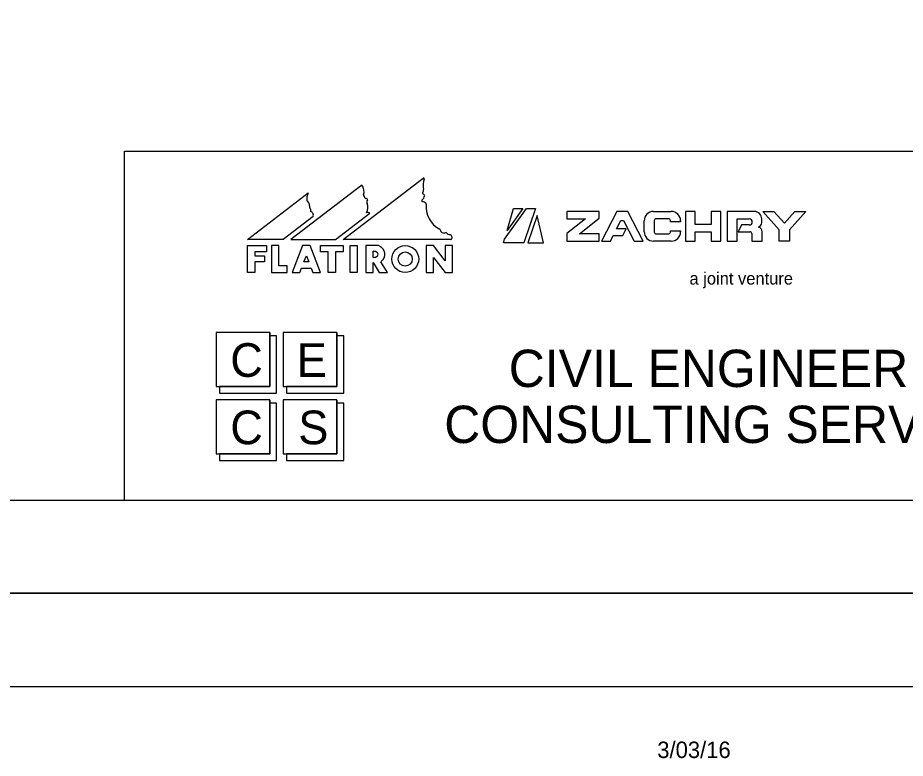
# Model space of a CAD drawing. Extents: x -2251 to 10196, y -13470 to 1199.
# Drawn here: x 1285.2 to 1522.9, y -8969.8 to -8771.4 of the extents above; entities that cross this region are included whole.
import ezdxf

# ---------------------------------------------------------------- set-up
doc = ezdxf.new("R2010")
doc.units = 0
for name, color, linetype in [('Level 3', 7, 'Continuous'), ('RD_SHT_Bndy', 7, 'Continuous'), ('RD_SHT_Iplotshp', 7, 'Continuous'), ('RD_SHT_Logo', 7, 'Continuous'), ('RD_SHT_Misc1', 7, 'Continuous'), ('RD_SHT_Snap', 7, 'Continuous'), ('RD_SHT_TX', 7, 'Continuous')]:
    doc.layers.add(name, color=color, linetype=linetype)

msp = doc.modelspace()

# ---------------------------------------------------------------- linework, layer by layer
at = {"layer": 'Level 3'}
msp.add_line((1465.07, -8863.99), (1465.07, -8863.99), dxfattribs=at)
msp.add_line((1465.07, -8863.99), (1465.07, -8863.99), dxfattribs=at)
msp.add_line((1465.07, -8863.99), (1465.07, -8863.99), dxfattribs=at)
msp.add_line((1465.07, -8863.99), (1465.07, -8863.99), dxfattribs=at)
at = {"layer": 'RD_SHT_Bndy'}
for p, q in [((103.1, -8900.65), (1778.1, -8900.65)), ((1791.65, -8925.65), (31.65, -8925.65)), ((1791.6, -8950.7), (31.6, -8950.65))]:
    msp.add_line(p, q, dxfattribs=at)
at = {"layer": 'RD_SHT_Iplotshp'}
msp.add_lwpolyline([(-3.35, -7825.65), (1796.65, -7825.65), (1796.65, -8925.65), (-3.35, -8925.65)], close=True, dxfattribs=at)
at = {"layer": 'RD_SHT_Logo'}
for p, q in [((1372.32, -8830.86), (1393.74, -8814.44)), ((1377.35, -8816.27), (1358.31, -8830.86)), ((1346.7, -8830.86), (1362.98, -8818.38)), ((1415.56, -8830.77), (1421.47, -8822.59)), ((1420.48, -8822.59), (1416.24, -8828.47)), ((1416.24, -8828.47), (1417.96, -8822.59)), ((1417.96, -8822.59), (1420.48, -8822.59)), ((1423.82, -8822.59), (1420.68, -8831.76)), ((1421.47, -8822.59), (1423.82, -8822.59)), ((1364.27, -8824.74), (1356.29, -8830.86)), ((1370.3, -8830.86), (1379.48, -8823.82)), ((1424.24, -8824.44), (1421.74, -8831.76)), ((1425.99, -8831.76), (1424.24, -8824.44)), ((1440.93, -8823.35), (1432.22, -8823.35)), ((1432.22, -8823.35), (1432.22, -8825.3)), ((1437.2, -8825.3), (1432.22, -8829.24)), ((1432.22, -8825.3), (1437.2, -8825.3)), ((1435.63, -8829.35), (1440.93, -8825.16)), ((1440.93, -8825.16), (1440.93, -8823.35)), ((1445.58, -8823.35), (1441.53, -8831.3)), ((1448.58, -8823.35), (1445.58, -8823.35)), ((1452.63, -8831.3), (1448.58, -8823.35)), ((1455.44, -8823.35), (1460.18, -8823.35)), ((1459.48, -8825.3), (1456.14, -8825.3)), ((1466.62, -8823.35), (1464.02, -8823.35)), ((1464.02, -8823.35), (1464.02, -8831.3)), ((1466.62, -8826.8), (1466.62, -8823.35)), ((1470.9, -8823.35), (1470.9, -8826.8)), ((1473.51, -8823.35), (1470.9, -8823.35)), ((1473.5, -8831.3), (1473.51, -8823.35)), ((1482.43, -8823.35), (1475.13, -8823.35)), ((1475.13, -8823.35), (1475.13, -8831.3)), ((1477.83, -8831.3), (1477.83, -8825.31)), ((1477.83, -8825.31), (1481.07, -8825.31)), ((1484.68, -8823.35), (1487.64, -8823.35)), ((1489.08, -8828.24), (1484.68, -8823.35)), ((1487.64, -8823.35), (1490.48, -8826.51)), ((1490.48, -8826.51), (1493.32, -8823.35)), ((1496.28, -8823.35), (1491.88, -8828.24)), ((1493.32, -8823.35), (1496.28, -8823.35)), ((1445.57, -8827.99), (1446.71, -8825.75)), ((1446.71, -8825.75), (1447.44, -8825.75)), ((1447.44, -8825.75), (1450.27, -8831.3)), ((1452.94, -8828.8), (1452.94, -8825.85)), ((1455.64, -8825.8), (1455.64, -8828.85)), ((1459.98, -8826.15), (1459.98, -8825.8)), ((1462.68, -8826.15), (1459.98, -8826.15)), ((1462.68, -8825.85), (1462.68, -8826.15)), ((1470.9, -8826.8), (1466.62, -8826.8)), ((1479.03, -8826.97), (1478.11, -8828.77)), ((1481.07, -8826.97), (1479.03, -8826.97)), ((1483.68, -8827.6), (1483.68, -8827.47)), ((1484.43, -8826.36), (1484.43, -8825.35)), ((1432.22, -8829.24), (1432.22, -8831.3)), ((1440.93, -8829.35), (1435.63, -8829.35)), ((1440.93, -8831.3), (1440.93, -8829.35)), ((1443.88, -8831.3), (1444.65, -8829.79)), ((1444.65, -8829.79), (1447.23, -8829.79)), ((1448.15, -8827.99), (1445.57, -8827.99)), ((1447.23, -8829.79), (1448.15, -8827.99)), ((1456.14, -8829.35), (1459.48, -8829.35)), ((1459.98, -8828.5), (1462.68, -8828.5)), ((1459.98, -8828.85), (1459.98, -8828.5)), ((1462.68, -8828.5), (1462.68, -8828.8)), ((1466.62, -8831.3), (1466.62, -8828.8)), ((1466.62, -8828.8), (1470.9, -8828.8)), ((1470.9, -8828.8), (1470.9, -8831.3)), ((1478.11, -8828.77), (1481.24, -8828.77)), ((1481.74, -8829.27), (1481.74, -8831.3)), ((1484.54, -8831.3), (1484.54, -8828.76)), ((1489.08, -8831.3), (1489.08, -8828.24)), ((1491.88, -8828.24), (1491.88, -8831.3)), ((1356.29, -8830.86), (1346.7, -8830.86)), ((1358.31, -8830.86), (1370.3, -8830.86)), ((1401.19, -8830.86), (1372.32, -8830.86)), ((1415.27, -8831.76), (1415.56, -8830.77)), ((1420.68, -8831.76), (1415.27, -8831.76)), ((1421.74, -8831.76), (1425.99, -8831.76)), ((1432.22, -8831.3), (1440.93, -8831.3)), ((1441.53, -8831.3), (1443.88, -8831.3)), ((1450.27, -8831.3), (1452.63, -8831.3)), ((1460.18, -8831.3), (1455.44, -8831.3)), ((1464.02, -8831.3), (1466.62, -8831.3)), ((1470.9, -8831.3), (1473.5, -8831.3)), ((1475.13, -8831.3), (1477.83, -8831.3)), ((1481.74, -8831.3), (1484.54, -8831.3)), ((1491.88, -8831.3), (1489.08, -8831.3)), ((1346.72, -8839.7), (1346.72, -8832.5)), ((1346.72, -8832.5), (1351.82, -8832.5)), ((1351.82, -8834.15), (1348.67, -8834.15)), ((1348.67, -8834.15), (1348.67, -8835.21)), ((1351.82, -8832.5), (1351.82, -8834.15)), ((1355.12, -8832.5), (1353.17, -8832.5)), ((1353.17, -8832.5), (1353.17, -8839.7)), ((1355.12, -8837.9), (1355.12, -8832.5)), ((1361.42, -8832.5), (1358.65, -8839.71)), ((1363.52, -8832.5), (1361.42, -8832.5)), ((1366.28, -8839.71), (1363.52, -8832.5)), ((1366.22, -8834.15), (1366.22, -8832.5)), ((1366.22, -8832.5), (1372.37, -8832.5)), ((1368.32, -8834.15), (1366.22, -8834.15)), ((1368.32, -8839.71), (1368.32, -8834.15)), ((1372.37, -8834.15), (1370.27, -8834.15)), ((1370.27, -8834.15), (1370.27, -8839.71)), ((1372.37, -8832.5), (1372.37, -8834.15)), ((1374.17, -8839.71), (1374.17, -8832.5)), ((1374.17, -8832.5), (1376.12, -8832.5)), ((1376.12, -8832.5), (1376.12, -8839.71)), ((1381.8, -8832.5), (1378.38, -8832.5)), ((1378.38, -8832.5), (1378.38, -8839.71)), ((1380.33, -8835.66), (1380.33, -8834.01)), ((1396.52, -8832.5), (1394.57, -8832.5)), ((1394.57, -8832.5), (1394.57, -8839.71)), ((1399.67, -8836.53), (1396.52, -8832.5)), ((1401.62, -8832.5), (1399.67, -8832.5)), ((1399.67, -8832.5), (1399.67, -8836.53)), ((1401.62, -8839.71), (1401.62, -8832.5)), ((1348.67, -8835.21), (1351.22, -8835.21)), ((1351.22, -8836.86), (1348.67, -8836.86)), ((1348.67, -8836.86), (1348.67, -8839.7)), ((1351.22, -8835.21), (1351.22, -8836.86)), ((1361.83, -8836.86), (1362.47, -8835.2)), ((1363.1, -8836.86), (1361.83, -8836.86)), ((1362.47, -8835.2), (1363.1, -8836.86)), ((1380.33, -8839.71), (1380.33, -8837.02)), ((1380.33, -8837.02), (1381.94, -8839.71)), ((1384.16, -8839.71), (1382.43, -8836.82)), ((1396.52, -8839.71), (1396.52, -8835.67)), ((1396.52, -8835.67), (1399.67, -8839.71)), ((1357.37, -8837.9), (1355.12, -8837.9)), ((1357.37, -8839.71), (1357.37, -8837.9)), ((1360.74, -8839.71), (1361.2, -8838.51)), ((1361.2, -8838.51), (1363.74, -8838.51)), ((1363.74, -8838.51), (1364.2, -8839.71)), ((1348.67, -8839.7), (1346.72, -8839.7)), ((1353.17, -8839.7), (1357.37, -8839.71)), ((1358.65, -8839.71), (1360.74, -8839.71)), ((1364.2, -8839.71), (1366.28, -8839.71)), ((1370.27, -8839.71), (1368.32, -8839.71)), ((1376.12, -8839.71), (1374.17, -8839.71)), ((1378.38, -8839.71), (1380.33, -8839.71)), ((1381.94, -8839.71), (1384.16, -8839.71)), ((1394.57, -8839.71), (1396.52, -8839.71)), ((1399.67, -8839.71), (1401.62, -8839.71)), ((1352.67, -8855.79), (1338.28, -8855.79)), ((1338.28, -8855.79), (1338.28, -8870.23)), ((1352.67, -8870.23), (1352.67, -8855.79)), ((1352.67, -8855.79), (1352.67, -8870.23)), ((1370.67, -8855.79), (1356.27, -8855.79)), ((1356.27, -8855.79), (1356.27, -8870.23)), ((1370.67, -8870.23), (1370.67, -8855.79)), ((1370.67, -8855.79), (1370.67, -8870.23)), ((1354.48, -8856.7), (1352.67, -8856.7)), ((1354.48, -8872.03), (1354.48, -8856.7)), ((1372.48, -8856.7), (1370.67, -8856.7)), ((1372.48, -8872.03), (1372.48, -8856.7)), ((1338.28, -8870.23), (1352.67, -8870.23)), ((1352.67, -8870.23), (1339.17, -8870.23)), ((1339.17, -8870.23), (1339.17, -8872.03)), ((1356.27, -8870.23), (1370.67, -8870.23)), ((1370.67, -8870.23), (1357.18, -8870.23)), ((1357.18, -8870.23), (1357.18, -8872.03)), ((1339.17, -8872.03), (1354.48, -8872.03)), ((1357.18, -8872.03), (1372.48, -8872.03)), ((1352.67, -8873.84), (1338.28, -8873.84)), ((1338.28, -8873.84), (1338.28, -8888.27)), ((1352.67, -8888.27), (1352.67, -8873.84)), ((1352.67, -8873.84), (1352.67, -8888.27)), ((1354.48, -8874.74), (1352.67, -8874.74)), ((1354.48, -8890.07), (1354.48, -8874.74)), ((1370.67, -8873.84), (1356.27, -8873.84)), ((1356.27, -8873.84), (1356.27, -8888.27)), ((1370.67, -8888.27), (1370.67, -8873.84)), ((1370.67, -8873.84), (1370.67, -8888.27)), ((1372.48, -8874.74), (1370.67, -8874.74)), ((1372.48, -8890.07), (1372.48, -8874.74)), ((1338.28, -8888.27), (1352.67, -8888.27)), ((1352.67, -8888.27), (1339.17, -8888.27)), ((1339.17, -8888.27), (1339.17, -8890.07)), ((1356.27, -8888.27), (1370.67, -8888.27)), ((1370.67, -8888.27), (1357.18, -8888.27)), ((1357.18, -8888.27), (1357.18, -8890.07)), ((1339.17, -8890.07), (1354.48, -8890.07)), ((1357.18, -8890.07), (1372.48, -8890.07))]:
    msp.add_line(p, q, dxfattribs=at)
for radius in [3.6, 1.9]:
    msp.add_circle((1388.95, -8836.1), radius, dxfattribs=at)
for centre, radius, start, end in [((1397.87, -8816.34), 4.17, 156.4699, 195.3053), ((1393.86, -8814.6), 0.2, 336.4699, 127.4657), ((1375.05, -8818.02), 2.89, 342.0343, 37.2653), ((1393.13, -8817.66), 0.749, 309.4079, 17.0499), ((1366.29, -8820.12), 3.74, 152.2252, 185.8662), ((1362.1, -8821.62), 1.21, 351.6466, 67.1294), ((1377.99, -8818.97), 0.2, 162.0343, 220.8638), ((1376.86, -8819.95), 1.3, 11.8745, 40.8638), ((1378.32, -8819.64), 0.2, 191.8745, 279.8173), ((1378.44, -8820.33), 0.499, 44.4799, 99.8173), ((1379.5, -8820.72), 0.843, 144.641, 212.5499), ((1378.65, -8820.12), 0.2, 324.641, 44.4799), ((1393.57, -8820.5), 0.2, 133.0036, 262.3069), ((1391.59, -8818.37), 2.7, 313.0036, 343.6807), ((1393.73, -8818.39), 0.2, 129.4079, 246.863), ((1393.27, -8819.47), 0.973, 20.4113, 66.863), ((1364.29, -8821.94), 1, 171.6466, 221.9371), ((1363.11, -8823.01), 0.592, 327.6019, 41.9371), ((1375.8, -8822.18), 3.16, 331.2486, 18.4584), ((1393.31, -8822.44), 1.76, 45.283, 82.3069), ((1394.4, -8821.33), 0.2, 353.8329, 45.283), ((1401.36, -8822.08), 6.8, 173.8329, 242.3928), ((1363.3, -8824.33), 1.05, 337.4201, 73.1261), ((1378.92, -8824.44), 0.827, 48.0701, 115.7229), ((1455.44, -8825.85), 2.5, 89.9984, 179.9984), ((1456.14, -8825.8), 0.5, 89.9984, 179.9984), ((1459.48, -8825.8), 0.5, 359.9984, 89.9984), ((1460.18, -8825.85), 2.5, 359.9984, 89.9984), ((1481.07, -8826.14), 0.831, 269.9984, 89.9984), ((1482.43, -8825.35), 2, 359.9984, 89.9984), ((1483.23, -8826.36), 1.2, 291.95, 359.9984), ((1483.34, -8828.76), 1.2, 359.9984, 73.7977), ((1398.12, -8828.28), 0.2, 9.0833, 62.3928), ((1399.35, -8828.09), 1.04, 189.0833, 295.769), ((1399.89, -8829.21), 0.2, 33.7112, 115.769), ((1400.89, -8828.54), 1.01, 213.7112, 268.6299), ((1400.86, -8829.74), 0.2, 78.9712, 88.6299), ((1400.75, -8830.3), 0.767, 320.912, 78.9712), ((1455.44, -8828.8), 2.5, 179.9984, 269.9984), ((1456.14, -8828.85), 0.5, 179.9984, 269.9984), ((1459.48, -8828.85), 0.5, 269.9984, 359.9984), ((1460.18, -8828.8), 2.5, 269.9984, 359.9984), ((1481.24, -8829.27), 0.5, 359.9984, 89.9984), ((1401.19, -8830.66), 0.2, 269.9984, 320.912)]:
    msp.add_arc(centre, radius, start, end, dxfattribs=at)
msp.add_ellipse((1380.33, -8834.83), major_axis=(1.36, 0), ratio=0.609965, start_param=4.712389, end_param=7.853982, dxfattribs=at)
msp.add_open_spline([(1382.43, -8836.82), (1382.51, -8836.76), (1382.59, -8836.7), (1382.81, -8836.49), (1382.95, -8836.34), (1383.13, -8836.07), (1383.19, -8835.97), (1383.29, -8835.77), (1383.34, -8835.66), (1383.41, -8835.44), (1383.44, -8835.32), (1383.47, -8835.08), (1383.48, -8834.96), (1383.48, -8834.71), (1383.47, -8834.59), (1383.44, -8834.35), (1383.41, -8834.23), (1383.34, -8834.01), (1383.29, -8833.9), (1383.19, -8833.7), (1383.13, -8833.6), (1382.95, -8833.33), (1382.81, -8833.18), (1382.52, -8832.91), (1382.37, -8832.8), (1382.08, -8832.63), (1381.94, -8832.56), (1381.8, -8832.5)], degree=3, dxfattribs=at)
at = {"layer": 'RD_SHT_Misc1'}
msp.add_lwpolyline([(1796.65, -8925.65), (1796.68, -7825.65), (96.68, -7825.6), (96.65, -8925.6)], close=True, dxfattribs=at)
at = {"layer": 'RD_SHT_Snap'}
msp.add_lwpolyline([(8.15, -7825.65), (1808.15, -7825.65), (1808.15, -8925.65), (8.15, -8925.65)], close=True, dxfattribs=at)
at = {"layer": 'RD_SHT_TX'}
for p, q in [((1313.76, -8900.65), (1313.76, -8807.15)), ((1313.76, -8900.65), (1313.76, -8807.15)), ((1313.76, -8807.15), (1778.1, -8807.15))]:
    msp.add_line(p, q, dxfattribs=at)

# ---------------------------------------------------------------- texts
at = {"layer": 'RD_SHT_Logo'}
msp.add_text('a joint venture', height=3.3, rotation=359.9984, dxfattribs=at).set_placement((1465.08, -8842.93))
for s, height, p in [('C', 9.02, (1342.11, -8867.66)), ('E', 9.02, (1359.9, -8867.66)), ('CIVIL ENGINEERING', 10, (1416.67, -8870.38)), ('CONSULTING SERVICES, INC.', 10, (1399.39, -8885.38)), ('C', 9.02, (1342.11, -8885.71)), ('S', 9.02, (1360.32, -8885.71))]:
    msp.add_text(s, height=height, dxfattribs=at).set_placement(p)
at = {"layer": 'RD_SHT_TX'}
msp.add_text('3/03/16', height=4.408, dxfattribs=at).set_placement((1456.45, -8969.78))

doc.saveas('drawing.dxf')
